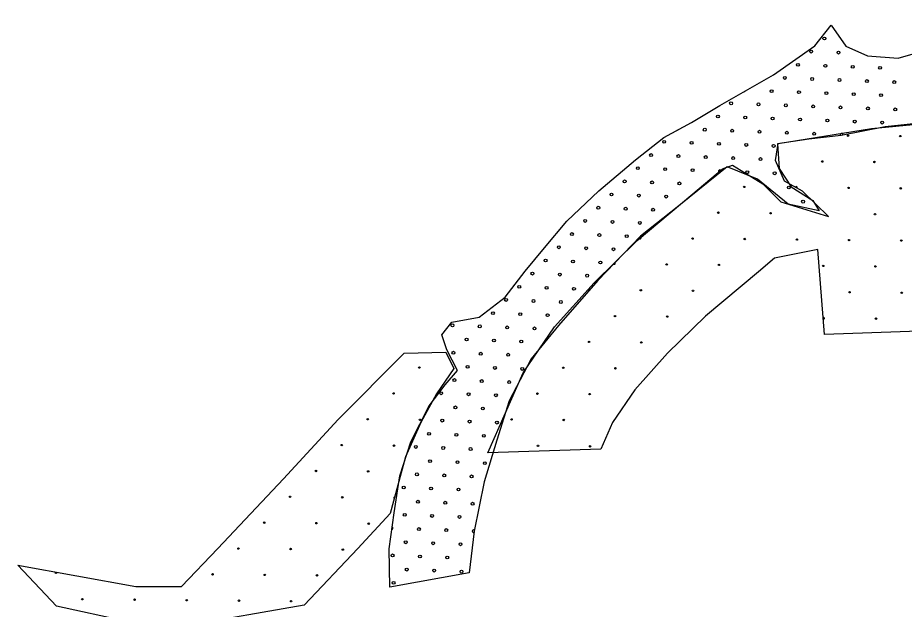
# Model space of a CAD drawing. Extents: x 1612280 to 1883141, y 560852 to 780851.
# Drawn here: x 1755223 to 1761754, y 692969 to 697326 of the extents above; entities that cross this region are included whole.
import ezdxf

# ---------------------------------------------------------------- set-up
doc = ezdxf.new("R2010")
doc.units = 0
for name, color, linetype in [('DESIGN - EROSION CONTROL - Devices', 7, 'Continuous'), ('DESIGN - SCRATCH - User 1', 7, 'Continuous'), ('DESIGN - TRAFFIC CONTROL PERMANENT - Pavement Marking Text', 7, 'Continuous')]:
    doc.layers.add(name, color=color, linetype=linetype)

msp = doc.modelspace()

# ---------------------------------------------------------------- linework, layer by layer
at = {"layer": 'DESIGN - EROSION CONTROL - Devices'}
for centre in [(1761340.5, 696457.3), (1761340.5, 696457.3), (1761725, 696453.6), (1761725, 696453.6), (1761150.1, 696266.9), (1761150.1, 696266.9), (1761534.6, 696263.2), (1761534.6, 696263.2), (1760575.1, 696080.2), (1760575.1, 696080.2), (1761344.2, 696072.7), (1761344.2, 696072.7), (1761728.8, 696069), (1761728.8, 696069), (1760384.7, 695889.8), (1760384.7, 695889.8), (1760769.3, 695886.1), (1760769.3, 695886.1), (1761538.4, 695878.6), (1761538.4, 695878.6), (1760194.3, 695699.4), (1760194.3, 695699.4), (1760578.9, 695695.7), (1760578.9, 695695.7), (1760963.4, 695691.9), (1760963.4, 695691.9), (1761348, 695688.2), (1761348, 695688.2), (1761732.5, 695684.5), (1761732.5, 695684.5), (1759619.3, 695512.7), (1759619.3, 695512.7), (1760003.9, 695509), (1760003.9, 695509), (1760388.4, 695505.2), (1760388.4, 695505.2), (1761157.6, 695497.8), (1761157.6, 695497.8), (1761542.1, 695494), (1761542.1, 695494), (1759813.5, 695318.6), (1759813.5, 695318.6), (1760198, 695314.8), (1760198, 695314.8), (1761351.7, 695303.6), (1761351.7, 695303.6), (1761736.2, 695299.9), (1761736.2, 695299.9), (1759623.1, 695128.2), (1759623.1, 695128.2), (1760007.6, 695124.4), (1760007.6, 695124.4), (1761545.8, 695109.5), (1761545.8, 695109.5), (1759432.7, 694937.8), (1759432.7, 694937.8), (1759817.2, 694934), (1759817.2, 694934), (1758181.8, 694749), (1758181.8, 694749), (1759242.3, 694747.3), (1759242.3, 694747.3), (1759626.8, 694743.6), (1759626.8, 694743.6), (1757991.4, 694558.6), (1757991.4, 694558.6), (1759051.8, 694556.9), (1759051.8, 694556.9), (1759436.4, 694553.2), (1759436.4, 694553.2), (1757801, 694368.2), (1757801, 694368.2), (1758185.5, 694364.4), (1758185.5, 694364.4), (1758861.4, 694366.5), (1758861.4, 694366.5), (1759246, 694362.8), (1759246, 694362.8), (1757610.6, 694177.8), (1757610.6, 694177.8), (1757995.1, 694174), (1757995.1, 694174), (1759055.6, 694172.4), (1759055.6, 694172.4), (1759440.1, 694168.6), (1759440.1, 694168.6), (1757420.2, 693987.3), (1757420.2, 693987.3), (1757804.7, 693983.6), (1757804.7, 693983.6), (1757229.7, 693796.9), (1757229.7, 693796.9), (1757614.3, 693793.2), (1757614.3, 693793.2), (1757039.3, 693606.5), (1757039.3, 693606.5), (1757423.9, 693602.8), (1757423.9, 693602.8), (1757808.4, 693599.1), (1757808.4, 693599.1), (1756848.9, 693416.1), (1756848.9, 693416.1), (1757233.5, 693412.4), (1757233.5, 693412.4), (1757618, 693408.6), (1757618, 693408.6), (1755504.9, 693236.9), (1755504.9, 693236.9), (1756658.5, 693225.7), (1756658.5, 693225.7), (1757043.1, 693222), (1757043.1, 693222), (1757427.6, 693218.2), (1757427.6, 693218.2), (1755699, 693042.8), (1755699, 693042.8), (1756083.6, 693039), (1756083.6, 693039), (1756468.1, 693035.3), (1756468.1, 693035.3), (1756852.7, 693031.6), (1756852.7, 693031.6), (1757237.2, 693027.8), (1757237.2, 693027.8)]:
    msp.add_circle(centre, 5.28, dxfattribs=at)
for centre, start, end in [((1760959.7, 696076.5), 291.94302, 190.40568), ((1759809.7, 695703.1), 216.93059, 43.08007), ((1759428.9, 695322.3), 179.41573, 96.77635), ((1761161.3, 695113.2), 229.31705, 139.86655), ((1757998.9, 693789.5), 91.61719, 238.02848)]:
    msp.add_arc(centre, 5.28, start, end, dxfattribs=at)
at = {"layer": 'DESIGN - SCRATCH - User 1'}
for points in [[(1761215.4, 697271), (1761323.7, 697115.6), (1761483.4, 697044.1), (1761710.3, 697027.3), (1761941.4, 697094.6), (1762138.9, 697124), (1762470.9, 697157.7), (1762702, 697212.3), (1762882.7, 697225), (1763130.7, 697254.4), (1763458.5, 697241.8), (1763824.1, 697246), (1764055.2, 697254.4), (1764172.8, 697300.7), (1764311.5, 697309.1), (1764513.2, 697262.8), (1764647.7, 697325.9)], [(1761215.4, 697271), (1761323.7, 697115.6), (1761483.4, 697044.1), (1761710.3, 697027.3), (1761941.4, 697094.6), (1762138.9, 697124), (1762470.9, 697157.7), (1762702, 697212.3), (1762882.7, 697225), (1763130.7, 697254.4), (1763458.5, 697241.8), (1763824.1, 697246), (1764055.2, 697254.4), (1764172.8, 697300.7), (1764311.5, 697309.1), (1764513.2, 697262.8), (1764647.7, 697325.9)], [(1757964.7, 693131.4), (1757958.5, 693414.6), (1757995.4, 693679.4), (1758038.5, 693950.4), (1758118.5, 694202.8), (1758253.9, 694467.6), (1758370.8, 694621.6), (1758463.1, 694726.3), (1758383.1, 694880.2), (1758346.2, 694991), (1758420, 695083.4), (1758623.1, 695120.3), (1758813.9, 695268.1), (1758961.6, 695459), (1759103.1, 695631.4), (1759269.3, 695828.5), (1759503.1, 696050.2), (1759773.9, 696278), (1759983.1, 696444.3), (1760186.2, 696555.1), (1760395.4, 696678.3), (1760790.8, 696904.6), (1761095.4, 697120.1), (1761215.4, 697271)], [(1757964.7, 693131.4), (1757958.5, 693414.6), (1757995.4, 693679.4), (1758038.5, 693950.4), (1758118.5, 694202.8), (1758253.9, 694467.6), (1758370.8, 694621.6), (1758463.1, 694726.3), (1758383.1, 694880.2), (1758346.2, 694991), (1758420, 695083.4), (1758623.1, 695120.3), (1758813.9, 695268.1), (1758961.6, 695459), (1759103.1, 695631.4), (1759269.3, 695828.5), (1759503.1, 696050.2), (1759773.9, 696278), (1759983.1, 696444.3), (1760186.2, 696555.1), (1760395.4, 696678.3), (1760790.8, 696904.6), (1761095.4, 697120.1), (1761215.4, 697271)], [(1765051.1, 696266.2), (1764908.3, 696274.6), (1764740.2, 696371.3), (1764593.1, 696510.1), (1764467, 696707.7), (1764332.5, 696825.5), (1764088.8, 696838.1), (1763807.2, 696846.5), (1763475.3, 696838.1), (1763265.1, 696796), (1762966.8, 696741.4), (1762622.2, 696695.1), (1762231.4, 696619.4), (1761891, 696552.2), (1761613.6, 696522.7), (1761290, 696459.6), (1761050.5, 696430.2), (1760819.4, 696396.6), (1760832, 696215.7), (1760920.2, 696081.2), (1761079.9, 695980.3), (1761127.7, 695902.4)], [(1765051.1, 696266.2), (1764908.3, 696274.6), (1764740.2, 696371.3), (1764593.1, 696510.1), (1764467, 696707.7), (1764332.5, 696825.5), (1764088.8, 696838.1), (1763807.2, 696846.5), (1763475.3, 696838.1), (1763265.1, 696796), (1762966.8, 696741.4), (1762622.2, 696695.1), (1762231.4, 696619.4), (1761891, 696552.2), (1761613.6, 696522.7), (1761290, 696459.6), (1761050.5, 696430.2), (1760819.4, 696396.6), (1760832, 696215.7), (1760920.2, 696081.2), (1761079.9, 695980.3), (1761127.7, 695902.4)], [(1760825.5, 696399.1), (1761513.2, 696509.7), (1761923.5, 696549.5), (1762466.1, 696675.3), (1762929.3, 696728.3), (1763465.3, 696821), (1763459.5, 696537)], [(1760825.5, 696399.1), (1761513.2, 696509.7), (1761923.5, 696549.5), (1762466.1, 696675.3), (1762929.3, 696728.3), (1763465.3, 696821), (1763459.5, 696537)], [(1761196, 695862.8), (1761004.1, 696048.2), (1760871.8, 696121), (1760805.6, 696273.3), (1760825.5, 696399.1)], [(1761196, 695862.8), (1761004.1, 696048.2), (1760871.8, 696121), (1760805.6, 696273.3), (1760825.5, 696399.1)], [(1761127.7, 695902.4), (1760900, 695951.7), (1760672.3, 696136.4), (1760450.8, 696228.7), (1760093.9, 695939.3), (1759810.8, 695717.7), (1759497, 695391.3), (1759207.7, 695058.8), (1759004.7, 694812.5), (1758844.7, 694504.6), (1758752.4, 694215.2), (1758660.1, 693907.3), (1758586.2, 693544), (1758549.3, 693236.1), (1757964.7, 693131.4)], [(1761127.7, 695902.4), (1760900, 695951.7), (1760672.3, 696136.4), (1760450.8, 696228.7), (1760093.9, 695939.3), (1759810.8, 695717.7), (1759497, 695391.3), (1759207.7, 695058.8), (1759004.7, 694812.5), (1758844.7, 694504.6), (1758752.4, 694215.2), (1758660.1, 693907.3), (1758586.2, 693544), (1758549.3, 693236.1), (1757964.7, 693131.4)], [(1758686.5, 694120.1), (1758946.1, 694710.6), (1759177.8, 695048.3), (1759468.9, 695372.8), (1759786.5, 695684), (1760196.8, 696028.3), (1760415.2, 696213.7), (1760488, 696240.2)], [(1758686.5, 694120.1), (1758946.1, 694710.6), (1759177.8, 695048.3), (1759468.9, 695372.8), (1759786.5, 695684), (1760196.8, 696028.3), (1760415.2, 696213.7), (1760488, 696240.2)], [(1760488, 696240.2), (1760713, 696101.2), (1760845.3, 695968.7), (1761196, 695862.8)], [(1760488, 696240.2), (1760713, 696101.2), (1760845.3, 695968.7), (1761196, 695862.8)], [(1761116.9, 695619.1), (1760798.1, 695554.9), (1760680.6, 695455.2), (1760290.8, 695128.1), (1760011, 694853.9), (1759768.6, 694583.8), (1759604.4, 694344.4), (1759518.2, 694148.3)], [(1761116.9, 695619.1), (1760798.1, 695554.9), (1760680.6, 695455.2), (1760290.8, 695128.1), (1760011, 694853.9), (1759768.6, 694583.8), (1759604.4, 694344.4), (1759518.2, 694148.3)], [(1762631.3, 695044.7), (1761167.1, 694993.6), (1761116.9, 695619.1)], [(1762631.3, 695044.7), (1761167.1, 694993.6), (1761116.9, 695619.1)], [(1756430.5, 693135.3), (1756696.9, 693415.1), (1757179.9, 693928.3), (1757583.6, 694365.3), (1758070, 694855.3)], [(1756430.5, 693135.3), (1756696.9, 693415.1), (1757179.9, 693928.3), (1757583.6, 694365.3), (1758070, 694855.3)], [(1758070, 694855.3), (1758377.3, 694862.5)], [(1758070, 694855.3), (1758377.3, 694862.5)], [(1758377.3, 694862.5), (1758436.8, 694741.2)], [(1758377.3, 694862.5), (1758436.8, 694741.2)], [(1758436.8, 694741.2), (1758307.7, 694555.8), (1758191.9, 694343.9), (1758079.4, 694092.3), (1757965.9, 693673.9)], [(1758436.8, 694741.2), (1758307.7, 694555.8), (1758191.9, 694343.9), (1758079.4, 694092.3), (1757965.9, 693673.9)], [(1759518.2, 694148.3), (1758686.5, 694120.1)], [(1759518.2, 694148.3), (1758686.5, 694120.1)], [(1757965.9, 693673.9), (1757728.4, 693416.8), (1757333.9, 692997.7)], [(1757965.9, 693673.9), (1757728.4, 693416.8), (1757333.9, 692997.7)], [(1757333.9, 692997.7), (1756460.3, 692845.8), (1756026.9, 692878.9), (1755507.4, 692991.5), (1755222.9, 693294.2)], [(1755222.9, 693294.2), (1756093, 693135.3), (1756430.5, 693135.3)], [(1757333.9, 692997.7), (1756460.3, 692845.8), (1756026.9, 692878.9), (1755507.4, 692991.5), (1755222.9, 693294.2)], [(1755222.9, 693294.2), (1756093, 693135.3), (1756430.5, 693135.3)]]:
    msp.add_lwpolyline(points, dxfattribs=at)
at = {"layer": 'DESIGN - TRAFFIC CONTROL PERMANENT - Pavement Marking Text'}
for centre in [(1761165.5, 697173.3), (1761165.5, 697173.3), (1761068.4, 697076.2), (1761068.4, 697076.2), (1761270, 697068.7), (1761270, 697068.7), (1760971.3, 696979.1), (1760971.3, 696979.1), (1761172.9, 696971.7), (1761172.9, 696971.7), (1761374.5, 696964.2), (1761374.5, 696964.2), (1761576.1, 696956.7), (1761576.1, 696956.7), (1760874.2, 696882.1), (1760874.2, 696882.1), (1761075.9, 696874.6), (1761075.9, 696874.6), (1761277.5, 696867.1), (1761277.5, 696867.1), (1761479.1, 696859.7), (1761479.1, 696859.7), (1761680.7, 696852.2), (1761680.7, 696852.2), (1760777.2, 696785), (1760777.2, 696785), (1760978.8, 696777.5), (1760978.8, 696777.5), (1761180.4, 696770.1), (1761180.4, 696770.1), (1761382, 696762.6), (1761382, 696762.6), (1761583.6, 696755.1), (1761583.6, 696755.1), (1760478.5, 696695.4), (1760478.5, 696695.4), (1760680.1, 696687.9), (1760680.1, 696687.9), (1760881.7, 696680.5), (1760881.7, 696680.5), (1761083.3, 696673), (1761083.3, 696673), (1761284.9, 696665.5), (1761284.9, 696665.5), (1761486.5, 696658.1), (1761486.5, 696658.1), (1761688.2, 696650.6), (1761688.2, 696650.6), (1760381.4, 696598.3), (1760381.4, 696598.3), (1760583, 696590.9), (1760583, 696590.9), (1760784.6, 696583.4), (1760784.6, 696583.4), (1760986.2, 696575.9), (1760986.2, 696575.9), (1761187.9, 696568.5), (1761187.9, 696568.5), (1761389.5, 696561), (1761389.5, 696561), (1761591.1, 696553.5), (1761591.1, 696553.5), (1760284.3, 696501.3), (1760284.3, 696501.3), (1760486, 696493.8), (1760486, 696493.8), (1760687.6, 696486.3), (1760687.6, 696486.3), (1760889.2, 696478.9), (1760889.2, 696478.9), (1761090.8, 696471.4), (1761090.8, 696471.4), (1759985.7, 696411.6), (1759985.7, 696411.6), (1760187.3, 696404.2), (1760187.3, 696404.2), (1760388.9, 696396.7), (1760388.9, 696396.7), (1760590.5, 696389.2), (1760590.5, 696389.2), (1760792.1, 696381.8), (1760792.1, 696381.8), (1759888.6, 696314.6), (1759888.6, 696314.6), (1760090.2, 696307.1), (1760090.2, 696307.1), (1760291.8, 696299.6), (1760291.8, 696299.6), (1760493.4, 696292.2), (1760493.4, 696292.2), (1760695, 696284.7), (1760695, 696284.7), (1759791.5, 696217.5), (1759791.5, 696217.5), (1759993.1, 696210), (1759993.1, 696210), (1760194.7, 696202.6), (1760194.7, 696202.6), (1760598, 696187.6), (1760598, 696187.6), (1759694.4, 696120.4), (1759694.4, 696120.4), (1760799.6, 696180.2), (1760799.6, 696180.2), (1759896.1, 696113), (1759896.1, 696113), (1760097.7, 696105.5), (1760097.7, 696105.5), (1760904.1, 696075.6), (1760904.1, 696075.6), (1759597.4, 696023.4), (1759597.4, 696023.4), (1759799, 696015.9), (1759799, 696015.9), (1760000.6, 696008.4), (1760000.6, 696008.4), (1759500.3, 695926.3), (1759500.3, 695926.3), (1761008.7, 695971.1), (1761008.7, 695971.1), (1759701.9, 695918.8), (1759701.9, 695918.8), (1759903.5, 695911.4), (1759903.5, 695911.4), (1759403.2, 695829.2), (1759403.2, 695829.2), (1759604.8, 695821.8), (1759604.8, 695821.8), (1759806.5, 695814.3), (1759806.5, 695814.3), (1759306.2, 695732.1), (1759306.2, 695732.1), (1759507.8, 695724.7), (1759507.8, 695724.7), (1759709.4, 695717.2), (1759709.4, 695717.2), (1759209.1, 695635.1), (1759209.1, 695635.1), (1759410.7, 695627.6), (1759410.7, 695627.6), (1759612.3, 695620.1), (1759612.3, 695620.1), (1759112, 695538), (1759112, 695538), (1759313.6, 695530.5), (1759313.6, 695530.5), (1759515.2, 695523.1), (1759515.2, 695523.1), (1759014.9, 695440.9), (1759014.9, 695440.9), (1759216.6, 695433.5), (1759216.6, 695433.5), (1759418.2, 695426), (1759418.2, 695426), (1758917.9, 695343.9), (1758917.9, 695343.9), (1759119.5, 695336.4), (1759119.5, 695336.4), (1759321.1, 695328.9), (1759321.1, 695328.9), (1758820.8, 695246.8), (1758820.8, 695246.8), (1759022.4, 695239.3), (1759022.4, 695239.3), (1759224, 695231.9), (1759224, 695231.9), (1758723.7, 695149.7), (1758723.7, 695149.7), (1758925.3, 695142.2), (1758925.3, 695142.2), (1759127, 695134.8), (1759127, 695134.8), (1758425.1, 695060.1), (1758425.1, 695060.1), (1758626.7, 695052.6), (1758626.7, 695052.6), (1758828.3, 695045.2), (1758828.3, 695045.2), (1759029.9, 695037.7), (1759029.9, 695037.7), (1758529.6, 694955.6), (1758529.6, 694955.6), (1758731.2, 694948.1), (1758731.2, 694948.1), (1758932.8, 694940.6), (1758932.8, 694940.6), (1758432.5, 694858.5), (1758432.5, 694858.5), (1758634.1, 694851), (1758634.1, 694851), (1758835.7, 694843.6), (1758835.7, 694843.6), (1758537.1, 694754), (1758537.1, 694754), (1758738.7, 694746.5), (1758738.7, 694746.5), (1758940.3, 694739), (1758940.3, 694739), (1758440, 694656.9), (1758440, 694656.9), (1758641.6, 694649.4), (1758641.6, 694649.4), (1758843.2, 694642), (1758843.2, 694642), (1758342.9, 694559.8), (1758342.9, 694559.8), (1758544.5, 694552.4), (1758544.5, 694552.4), (1758746.1, 694544.9), (1758746.1, 694544.9), (1758447.5, 694455.3), (1758447.5, 694455.3), (1758649.1, 694447.8), (1758649.1, 694447.8), (1758350.4, 694358.2), (1758350.4, 694358.2), (1758552, 694350.7), (1758552, 694350.7), (1758753.6, 694343.3), (1758753.6, 694343.3), (1758253.3, 694261.1), (1758253.3, 694261.1), (1758454.9, 694253.7), (1758454.9, 694253.7), (1758656.5, 694246.2), (1758656.5, 694246.2), (1758156.2, 694164.1), (1758156.2, 694164.1), (1758357.8, 694156.6), (1758357.8, 694156.6), (1758559.5, 694149.1), (1758559.5, 694149.1), (1758260.8, 694059.5), (1758260.8, 694059.5), (1758462.4, 694052.1), (1758462.4, 694052.1), (1758664, 694044.6), (1758664, 694044.6), (1758163.7, 693962.5), (1758163.7, 693962.5), (1758365.3, 693955), (1758365.3, 693955), (1758566.9, 693947.5), (1758566.9, 693947.5), (1758066.6, 693865.4), (1758066.6, 693865.4), (1758268.2, 693857.9), (1758268.2, 693857.9), (1758469.9, 693850.5), (1758469.9, 693850.5), (1758171.2, 693760.8), (1758171.2, 693760.8), (1758372.8, 693753.4), (1758372.8, 693753.4), (1758574.4, 693745.9), (1758574.4, 693745.9), (1758074.1, 693663.8), (1758074.1, 693663.8), (1758275.7, 693656.3), (1758275.7, 693656.3), (1758477.3, 693648.8), (1758477.3, 693648.8), (1758178.6, 693559.2), (1758178.6, 693559.2), (1758380.2, 693551.8), (1758380.2, 693551.8), (1758081.6, 693462.2), (1758081.6, 693462.2), (1758283.2, 693454.7), (1758283.2, 693454.7), (1758484.8, 693447.2), (1758484.8, 693447.2), (1757984.5, 693365.1), (1757984.5, 693365.1), (1758186.1, 693357.6), (1758186.1, 693357.6), (1758387.7, 693350.2), (1758387.7, 693350.2), (1758089, 693260.6), (1758089, 693260.6), (1758290.6, 693253.1), (1758290.6, 693253.1), (1758492.3, 693245.6), (1758492.3, 693245.6), (1757992, 693163.5), (1757992, 693163.5)]:
    msp.add_circle(centre, 10.6, dxfattribs=at)
for centre, start, end in [((1760575.6, 696792.5), 275.54259, 324.02664), ((1760082.7, 696508.7), 265.53025, 331.72135), ((1761292.4, 696463.9), 350.28372, 208.98006), ((1760396.4, 696195.1), 348.39942, 269.67477), ((1760299.3, 696098), 74.30133, 183.77286), ((1759037.3, 694836.1), 125.19288, 155.79604), ((1758245.8, 694462.7), 270.85496, 33.65781), ((1757977, 693566.7), 276.66276, 67.46364), ((1758581.9, 693544.3), 54.33853, 287.50225)]:
    msp.add_arc(centre, 10.6, start, end, dxfattribs=at)

doc.saveas('drawing.dxf')
